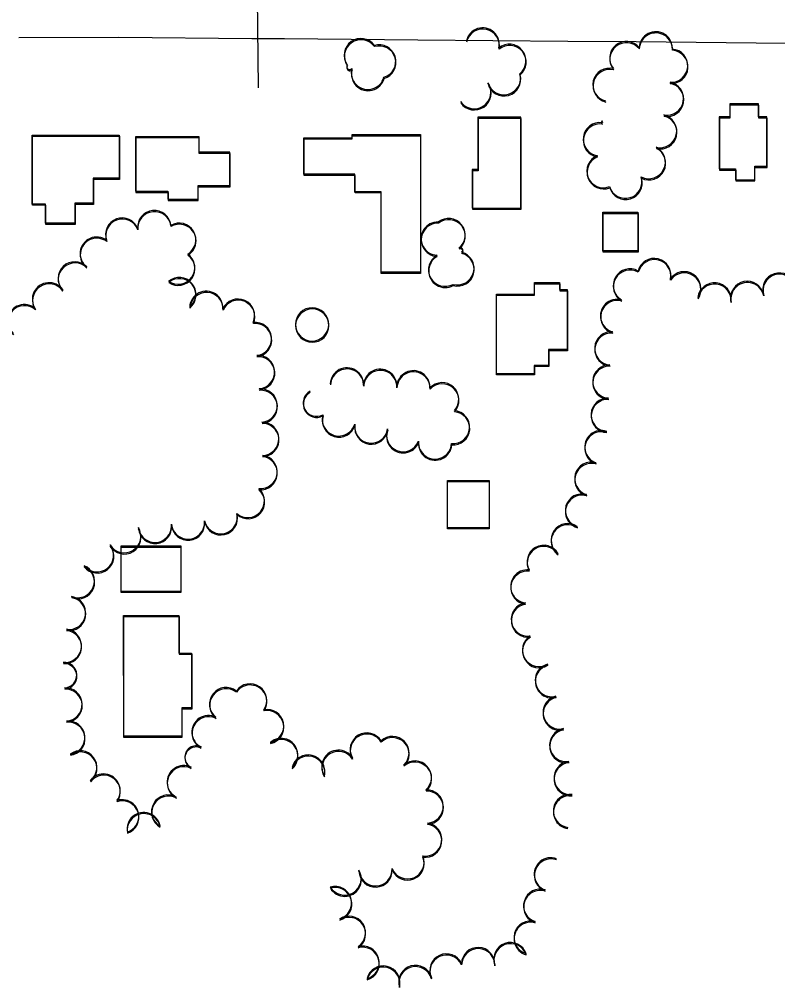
# Model space of a CAD drawing. Extents: x -25029 to 2274964, y -81170 to 687028.
# Drawn here: x 3866 to 4323, y -65900 to -65317 of the extents above; entities that cross this region are included whole.
import ezdxf

# ---------------------------------------------------------------- set-up
doc = ezdxf.new("R2010")
doc.units = 0
for name, color, linetype in [('81911BEA - RW_X_Fee_RW', 7, 'Continuous'), ('BLDG', 7, 'Continuous'), ('PM_P_Text', 7, 'Continuous'), ('TREES', 7, 'Continuous')]:
    doc.layers.add(name, color=color, linetype=linetype)

msp = doc.modelspace()

# ---------------------------------------------------------------- linework, layer by layer
at = {"layer": '81911BEA - RW_X_Fee_RW'}
for p, q in [((4025.82, -65328.73), (4106.07, -65329.42)), ((4106.07, -65329.42), (4196.34, -65330.19)), ((4196.34, -65330.19), (4237.43, -65330.54))]:
    msp.add_line(p, q, dxfattribs=at)
for points in [[(3865.95, -65327.97), (3926.03, -65327.88), (4006.07, -65328.57)], [(4006.07, -65328.57), (4012.87, -65328.62), (4025.82, -65328.73)], [(4237.43, -65330.54), (4327.73, -65331.43), (4371.73, -65331.15), (4459.47, -65330.61), (4462.47, -65330.59), (4509.47, -65330.3), (4559.47, -65329.98), (4609.47, -65329.67), (4659.47, -65329.36), (4717.48, -65329), (4769.48, -65328.68), (4789.48, -65328.55), (4794.48, -65328.52), (4819.48, -65328.36), (4832.56, -65328.28), (4868.51, -65328.06), (4918.51, -65327.75), (4981.02, -65327.36), (4996.02, -65327.26), (5021.02, -65327.11), (5056.02, -65326.89), (5090.85, -65326.67)]]:
    msp.add_lwpolyline(points, dxfattribs=at)
at = {"layer": 'BLDG'}
for points in [[(4297.24, -65407.12), (4297.24, -65413.69), (4308.79, -65413.69), (4308.79, -65405.52), (4316.06, -65405.52), (4316.06, -65375.88), (4311.11, -65375.88), (4311.11, -65368.02), (4293.74, -65368.02), (4293.74, -65375.87), (4287.35, -65375.87), (4287.35, -65407.12)], [(4297.36, -65407.86), (4297.36, -65414.43), (4308.91, -65414.43), (4308.91, -65406.26), (4316.18, -65406.26), (4316.18, -65376.62), (4311.23, -65376.62), (4311.23, -65368.76), (4293.86, -65368.76), (4293.86, -65376.61), (4287.47, -65376.61), (4287.47, -65407.86)], [(4168.04, -65430.74), (4168.04, -65376.07), (4142.21, -65376.07), (4142.21, -65407.5), (4138.77, -65407.5), (4138.77, -65430.74)], [(4168.16, -65431.46), (4168.16, -65376.79), (4142.33, -65376.79), (4142.33, -65408.22), (4138.89, -65408.22), (4138.89, -65431.46)], [(3926.33, -65386.8), (3926.33, -65412.77), (3910.7, -65412.78), (3910.7, -65427.79), (3899.71, -65427.79), (3899.71, -65439.87), (3882.05, -65439.87), (3882.05, -65428.38), (3874.06, -65428.38), (3874.06, -65386.81)], [(3926.45, -65387.5), (3926.45, -65413.47), (3910.82, -65413.47), (3910.82, -65428.48), (3899.83, -65428.48), (3899.83, -65440.56), (3882.17, -65440.56), (3882.17, -65429.07), (3874.18, -65429.07), (3874.18, -65387.5)], [(3936.19, -65420.65), (3955.68, -65420.65), (3955.68, -65425.4), (3973.77, -65425.4), (3973.77, -65417.23), (3992.96, -65417.23), (3992.96, -65397.11), (3974.38, -65397.11), (3974.38, -65387.79), (3936.19, -65387.79)], [(3936.31, -65421.35), (3955.8, -65421.35), (3955.8, -65426.1), (3973.89, -65426.1), (3973.89, -65417.93), (3993.08, -65417.93), (3993.08, -65397.81), (3974.5, -65397.81), (3974.5, -65388.49), (3936.31, -65388.49)], [(4107.61, -65469.31), (4083.91, -65469.32), (4083.9, -65420.91), (4068.12, -65420.91), (4068.12, -65410.33), (4037.45, -65410.33), (4037.45, -65388.37), (4066.47, -65388.37), (4066.47, -65386.52), (4107.6, -65386.51)], [(4107.72, -65470.03), (4084.02, -65470.03), (4084.02, -65421.62), (4068.24, -65421.62), (4068.24, -65411.04), (4037.57, -65411.04), (4037.57, -65389.08), (4066.59, -65389.08), (4066.59, -65387.23), (4107.72, -65387.23)], [(4238.46, -65433.26), (4238.47, -65456.52), (4217.43, -65456.52), (4217.42, -65433.26)], [(4238.58, -65433.99), (4238.58, -65457.25), (4217.54, -65457.25), (4217.54, -65433.99)], [(4176.21, -65482.44), (4176.21, -65475.58), (4191.34, -65475.58), (4191.34, -65479.75), (4195.93, -65479.75), (4195.93, -65515.95), (4184.66, -65515.95), (4184.66, -65525.44), (4176.11, -65525.44), (4176.12, -65530.44), (4153.31, -65530.45), (4153.3, -65482.45)], [(4176.32, -65483.17), (4176.32, -65476.31), (4191.45, -65476.31), (4191.45, -65480.48), (4196.04, -65480.48), (4196.04, -65516.68), (4184.77, -65516.68), (4184.77, -65526.17), (4176.22, -65526.17), (4176.22, -65531.17), (4153.41, -65531.17), (4153.41, -65483.17)], [(4148.88, -65594.63), (4148.89, -65623.15), (4123.88, -65623.15), (4123.87, -65594.63)], [(4148.98, -65595.35), (4148.98, -65623.87), (4123.97, -65623.87), (4123.97, -65595.35)], [(3963.35, -65634.07), (3963.35, -65661.49), (3927.49, -65661.49), (3927.49, -65634.07)], [(3963.44, -65634.77), (3963.44, -65662.19), (3927.58, -65662.19), (3927.58, -65634.77)], [(3962.24, -65675.88), (3962.25, -65698.59), (3969.89, -65698.59), (3969.89, -65731.59), (3963.96, -65731.59), (3963.96, -65748.6), (3929.03, -65748.6), (3929.02, -65675.88)], [(3962.33, -65676.58), (3962.33, -65699.29), (3969.97, -65699.29), (3969.97, -65732.29), (3964.04, -65732.29), (3964.04, -65749.3), (3929.11, -65749.3), (3929.11, -65676.58)]]:
    msp.add_lwpolyline(points, close=True, dxfattribs=at)
at = {"layer": 'PM_P_Text'}
msp.add_line((4009.35, -65296.83), (4009.88, -65358.35), dxfattribs=at)
at = {"layer": 'TREES'}
for centre, radius, start, end in [((4145.03, -65332.22), 10, 347.54272, 167.54272), ((4145.15, -65332.95), 10, 347.53572, 167.53572), ((4249.19, -65334.58), 10, 357.34648, 177.34648), ((4249.31, -65335.32), 10, 357.33948, 177.33948), ((4071.74, -65338.67), 10, 35.59605, 215.59605), ((4071.86, -65339.39), 10, 35.58905, 215.58905), ((4231.45, -65340.45), 10, 39.24274, 219.24274), ((4231.58, -65341.18), 10, 39.23574, 219.23574), ((4082.75, -65342.43), 10, 286.73869, 106.73869), ((4082.87, -65343.15), 10, 286.73169, 106.73169), ((4161.12, -65342.12), 10, 309.25897, 129.25897), ((4161.24, -65342.85), 10, 309.25198, 129.25197), ((4258.48, -65345.02), 10, 266.01156, 86.01156), ((4258.6, -65345.76), 10, 266.00456, 86.00456), ((4064.97, -65345.61), 1.76, 140.7141, 320.7141), ((4065.09, -65346.33), 1.76, 140.7071, 320.7071), ((4075.98, -65349.36), 10, 164.70262, 344.70262), ((4076.1, -65350.08), 10, 164.69562, 344.69562), ((4221.36, -65356.49), 10, 76.42949, 256.42949), ((4221.48, -65357.23), 10, 76.42249, 256.42249), ((4157.82, -65352.56), 10, 195.65409, 15.65409), ((4157.94, -65353.29), 10, 195.64709, 15.64709), ((4139.96, -65360.95), 10, 214.63544, 34.63544), ((4140.08, -65361.67), 10, 214.62844, 34.62844), ((4255.96, -65364.83), 10, 259.46538, 79.46538), ((4256.08, -65365.57), 10, 259.45838, 79.45838), ((4251.83, -65384.39), 10, 256.73359, 76.73359), ((4251.95, -65385.13), 10, 256.72659, 76.72659), ((4215.52, -65389.3), 10, 81.54708, 261.54707), ((4215.64, -65390.04), 10, 81.54008, 261.54007), ((4217.08, -65378.87), 0.55, 81.28509, 261.28508), ((4217.19, -65379.6), 0.55, 81.27809, 261.27808), ((4245.03, -65403.05), 10, 243.18572, 63.18572), ((4245.14, -65403.79), 10, 243.17872, 63.17872), ((4217.72, -65408.5), 10, 111.50755, 291.50755), ((4217.83, -65409.23), 10, 111.50055, 291.50055), ((4230.95, -65414.89), 10, 196.93896, 16.93896), ((4231.07, -65415.63), 10, 196.93196, 16.93196), ((3947.45, -65442.15), 10, 5.6413, 185.6413), ((3947.56, -65442.85), 10, 5.6343, 185.6343), ((3928.13, -65446.63), 10, 20.48727, 200.48727), ((3928.24, -65447.33), 10, 20.48027, 200.48027), ((3962.48, -65449.78), 10, 300.49095, 120.49095), ((3962.59, -65450.49), 10, 300.48395, 120.48395), ((4117.98, -65449.1), 10, 88.09928, 268.09928), ((4118.09, -65449.83), 10, 88.09228, 268.09228), ((4124.51, -65446.95), 10, 308.34168, 128.34168), ((4124.62, -65447.68), 10, 308.33468, 128.33468), ((3912.78, -65458.14), 10, 53.25765, 233.25765), ((3912.89, -65458.84), 10, 53.25065, 233.25065), ((3961.8, -65466.58), 10, 234.85927, 54.85927), ((3961.91, -65467.28), 10, 234.85227, 54.85227), ((4122.45, -65467.87), 10, 118.74303, 298.74303), ((4129.85, -65466.97), 10, 255.00119, 75.00119), ((4129.96, -65467.7), 10, 254.99419, 74.99419), ((4131.58, -65456.05), 1.53, 304.37031, 124.37032), ((4131.69, -65456.78), 1.53, 304.36331, 124.36332), ((3899.56, -65473.06), 10, 43.61888, 223.61888), ((3899.67, -65473.75), 10, 43.61188, 223.61188), ((4122.56, -65468.59), 10, 118.73603, 298.73603), ((4248.29, -65471.02), 10, 346.05683, 166.05683), ((4248.4, -65471.76), 10, 346.04983, 166.04983), ((4233.61, -65477.29), 10, 60.18554, 240.18554), ((4233.72, -65478.03), 10, 60.17854, 240.17854), ((4266.29, -65479.02), 10, 326.0144, 146.0144), ((4266.39, -65479.76), 10, 326.0074, 146.0074), ((4323.59, -65479.77), 10, 17.71711, 197.71711), ((4323.7, -65480.52), 10, 17.71011, 197.71011), ((3884.09, -65485.63), 10, 34.5612, 214.5612), ((3884.19, -65486.32), 10, 34.5542, 214.5542), ((3962.4, -65482.47), 10, 309.48241, 129.48241), ((3962.51, -65483.18), 10, 309.47541, 129.47541), ((4284.52, -65485.69), 10, 353.8077, 173.8077), ((4284.63, -65486.43), 10, 353.8007, 173.8007), ((4304.27, -65484.79), 10, 11.41007, 191.41007), ((4304.37, -65485.54), 10, 11.40307, 191.40307), ((3978.74, -65490.78), 10, 356.62477, 176.62478), ((3978.85, -65491.49), 10, 356.61778, 176.61778), ((3997.84, -65495.47), 10, 335.79138, 155.79138), ((3997.95, -65496.18), 10, 335.78438, 155.78438), ((4225.94, -65495.59), 10, 74.33303, 254.33303), ((4226.05, -65496.33), 10, 74.32603, 254.32603), ((3869.21, -65498.78), 10, 48.40244, 228.40244), ((3869.32, -65499.47), 10, 48.39544, 228.39544), ((4042.4, -65500.75), 10, 33.41408, 213.41408), ((4042.51, -65501.47), 10, 33.40708, 213.40708), ((4008.03, -65509.51), 10, 276.09549, 96.09549), ((4008.13, -65510.22), 10, 276.08849, 96.08849), ((4042.4, -65500.75), 10, 213.41408, 33.41408), ((4042.51, -65501.47), 10, 213.40708, 33.40708), ((4222.45, -65515.19), 10, 85.46149, 265.46149), ((4222.55, -65515.93), 10, 85.45449, 265.45449), ((4009.87, -65529.43), 10, 274.48548, 94.48548), ((4009.97, -65530.14), 10, 274.47848, 94.47848), ((4063.37, -65536.85), 10, 357.52387, 177.52387), ((4063.47, -65537.57), 10, 357.51687, 177.51687), ((4083.36, -65537.71), 10, 357.52386, 177.52386), ((4083.45, -65538.43), 10, 357.51686, 177.51686), ((4103.34, -65538.58), 10, 357.52387, 177.52387), ((4103.44, -65539.3), 10, 357.51687, 177.51687), ((4221.24, -65535.15), 10, 87.62859, 267.62859), ((4221.34, -65535.89), 10, 87.62159, 267.62159), ((4010.66, -65539.54), 0.142, 274.48254, 94.4825), ((4011.46, -65549.65), 10, 274.48257, 94.48257), ((4010.76, -65540.25), 0.142, 274.47554, 94.4755), ((4011.55, -65550.36), 10, 274.47557, 94.47557), ((4045.05, -65548.05), 8.03, 118.40486, 298.40486), ((4120.67, -65545.8), 10, 317.22917, 137.22916), ((4120.77, -65546.52), 10, 317.22217, 137.22216), ((4045.15, -65548.76), 8.03, 118.39786, 298.39786), ((4220.28, -65555.13), 10, 86.86186, 266.86186), ((4220.38, -65555.86), 10, 86.85486, 266.85486), ((4127.19, -65562.56), 10, 265.28484, 85.28484), ((4058.47, -65557.92), 10, 163.66868, 343.66868), ((4058.57, -65558.64), 10, 163.66168, 343.66168), ((4127.28, -65563.28), 10, 265.27784, 85.27784), ((4012.37, -65569.62), 10, 270.7854, 90.7854), ((4012.47, -65570.33), 10, 270.7784, 90.7784), ((4077.96, -65562.19), 10, 171.6392, 351.6392), ((4078.06, -65562.91), 10, 171.6322, 351.6322), ((4097.13, -65567.37), 10, 158.13942, 338.13942), ((4097.23, -65568.09), 10, 158.13242, 338.13242), ((4216.47, -65574.56), 10, 70.93627, 250.93627), ((4216.56, -65575.3), 10, 70.92927, 250.92927), ((4116.39, -65571.81), 10, 175.89625, 355.89626), ((4116.49, -65572.53), 10, 175.88925, 355.88926), ((4011.42, -65589.56), 10, 263.70814, 83.70814), ((4011.51, -65590.27), 10, 263.70114, 83.70114), ((4210.39, -65593.61), 10, 73.66994, 253.66994), ((4210.48, -65594.35), 10, 73.66294, 253.66294), ((4003.74, -65607.03), 10, 228.85046, 48.85046), ((4003.83, -65607.73), 10, 228.84346, 48.84346), ((4204.77, -65612.8), 10, 73.66999, 253.66999), ((4204.86, -65613.54), 10, 73.66299, 253.66299), ((3987.41, -65616.77), 10, 192.77745, 12.77745), ((3987.5, -65617.47), 10, 192.77045, 12.77045), ((3947.81, -65621.99), 10, 185.76083, 5.76083), ((3947.9, -65622.69), 10, 185.75383, 5.75383), ((3967.71, -65619.98), 10, 185.76083, 5.76083), ((3967.79, -65620.69), 10, 185.75383, 5.75383), ((4196.22, -65630.6), 10, 55.02539, 235.02539), ((4196.31, -65631.33), 10, 55.01839, 235.01839), ((3929.35, -65628.25), 10, 211.69644, 31.69644), ((3929.44, -65628.95), 10, 211.68944, 31.68944), ((3913.02, -65639.73), 10, 218.54252, 38.54252), ((3913.11, -65640.43), 10, 218.53552, 38.53552), ((4181.76, -65643.67), 10, 29.19874, 209.19874), ((4181.85, -65644.4), 10, 29.19174, 209.19174), ((3901.46, -65655.24), 10, 248.07864, 68.07864), ((3901.55, -65655.94), 10, 248.07164, 68.07164), ((4171.9, -65658.48), 10, 83.5017, 263.5017), ((4171.99, -65659.21), 10, 83.4947, 263.4947), ((3896.13, -65674.39), 10, 260.8152, 80.8152), ((3896.22, -65675.09), 10, 260.8082, 80.8082), ((4172.21, -65678.31), 10, 98.29286, 278.29286), ((4172.29, -65679.04), 10, 98.28586, 278.28586), ((3893.61, -65694.22), 10, 264.66174, 84.66174), ((3893.69, -65694.91), 10, 264.65474, 84.65474), ((4178.94, -65696.7), 10, 121.89259, 301.89259), ((4179.02, -65697.43), 10, 121.88559, 301.88559), ((3893.09, -65711.86), 7.7, 273.04047, 93.04047), ((3893.16, -65712.56), 7.7, 273.03347, 93.03347), ((4186.69, -65714.88), 10, 104.26431, 284.26431), ((4186.76, -65715.61), 10, 104.25731, 284.25731), ((3894.02, -65729.54), 10, 273.04047, 93.04047), ((3894.1, -65730.24), 10, 273.03347, 93.03347), ((3990.68, -65729.3), 10, 51.98707, 231.98707), ((3990.76, -65730), 10, 51.98007, 231.98007), ((4005.1, -65727.06), 10, 325.64105, 145.64105), ((4005.17, -65727.77), 10, 325.63405, 145.63405), ((4191.41, -65734.32), 10, 103.03867, 283.03867), ((4191.48, -65735.05), 10, 103.03167, 283.03167), ((4015.32, -65742.51), 10, 281.37071, 101.37071), ((4015.4, -65743.22), 10, 281.36371, 101.36371), ((3980.08, -65746.14), 10, 63.64177, 243.64177), ((3980.16, -65746.84), 10, 63.63477, 243.63477), ((3895.72, -65749.46), 10, 276.6647, 96.6647), ((3895.79, -65750.15), 10, 276.6577, 96.6577), ((4195.32, -65753.92), 10, 99.54659, 279.54659), ((4195.39, -65754.65), 10, 99.53959, 279.53959), ((4023.81, -65759.9), 10, 310.63703, 130.63703), ((4023.88, -65760.61), 10, 310.63003, 130.63003), ((4075.32, -65756.6), 10, 30.97104, 210.97104), ((4075.39, -65757.31), 10, 30.96404, 210.96404), ((4090.75, -65758.73), 10, 313.3085, 133.3085), ((4090.83, -65759.45), 10, 313.3015, 133.3015), ((3972.62, -65761.21), 6.82, 63.64177, 243.64177), ((3972.69, -65761.91), 6.82, 63.63477, 243.63477), ((3902.91, -65767.36), 10, 307.12952, 127.12952), ((3902.98, -65768.06), 10, 307.12252, 127.12252), ((4040.03, -65769.88), 10, 346.16994, 166.16994), ((4040.1, -65770.59), 10, 346.16294, 166.16294), ((4058.24, -65767.01), 10, 31.76167, 211.76167), ((4058.31, -65767.72), 10, 31.75467, 211.75467), ((3965.15, -65776.28), 10, 63.64177, 243.64177), ((3965.22, -65776.99), 10, 63.63477, 243.63477), ((4104.28, -65773.46), 10, 311.79215, 131.79215), ((4104.35, -65774.18), 10, 311.78515, 131.78515), ((4197.94, -65773.73), 10, 95.49238, 275.49238), ((4198.01, -65774.47), 10, 95.48538, 275.48538), ((3916.95, -65781.34), 10, 323.13774, 143.13774), ((3917.02, -65782.03), 10, 323.13074, 143.13074), ((3955.81, -65793.96), 10, 60.64745, 240.64745), ((3955.87, -65794.66), 10, 60.64045, 240.64045), ((4111.36, -65790.91), 10, 272.39952, 92.39952), ((4111.43, -65791.63), 10, 272.39252, 92.39252), ((4197.6, -65793.6), 10, 82.55209, 262.55209), ((4197.66, -65794.34), 10, 82.54509, 262.54509), ((3928.09, -65796.83), 10, 288.32585, 108.32585), ((3928.16, -65797.53), 10, 288.31885, 108.31885), ((3941.07, -65804.5), 10, 10.50208, 190.50208), ((3941.14, -65805.2), 10, 10.49508, 190.49508), ((4110.41, -65810.8), 10, 262.11261, 82.11261), ((4110.47, -65811.53), 10, 262.10561, 82.10561), ((4099.78, -65824.51), 10, 202.33851, 22.33851), ((4099.85, -65825.23), 10, 202.33151, 22.33151), ((4186.09, -65831.73), 10, 70.1, 250.1), ((4186.15, -65832.46), 10, 70.093, 250.093), ((4061.96, -65834.28), 10, 210.75951, 30.75951), ((4062.02, -65834.99), 10, 210.75251, 30.75251), ((4080.54, -65828.74), 10, 182.43914, 2.43914), ((4080.61, -65829.45), 10, 182.43214, 2.43214), ((4056.22, -65848.97), 10, 286.56281, 106.56281), ((4056.28, -65849.69), 10, 286.55581, 106.55581), ((4179.65, -65850.66), 10, 72.33333, 252.33333), ((4179.71, -65851.39), 10, 72.32633, 252.32633), ((4064.57, -65866.91), 10, 303.35324, 123.35324), ((4064.62, -65867.63), 10, 303.34624, 123.34624), ((4173.9, -65869.81), 10, 74.22735, 254.22735), ((4173.95, -65870.54), 10, 74.22035, 254.22035), ((4161.75, -65882.77), 10, 19.44538, 199.44538), ((4072.78, -65884.89), 10, 285.76683, 105.76683), ((4072.84, -65885.61), 10, 285.75983, 105.75983), ((4142.32, -65885.75), 10, 357.99428, 177.99428), ((4142.38, -65886.47), 10, 357.98728, 177.98728), ((4161.81, -65883.5), 10, 19.43838, 199.43838), ((4123.26, -65889.61), 10, 24.94616, 204.94616), ((4123.32, -65890.34), 10, 24.93916, 204.93916), ((4085.22, -65896.87), 10, 346.38898, 166.38898), ((4085.27, -65897.59), 10, 346.38198, 166.38198), ((4104.57, -65896.53), 10, 15.62946, 195.62946), ((4104.62, -65897.25), 10, 15.62246, 195.62246)]:
    msp.add_arc(centre, radius, start, end, dxfattribs=at)

doc.saveas('drawing.dxf')
